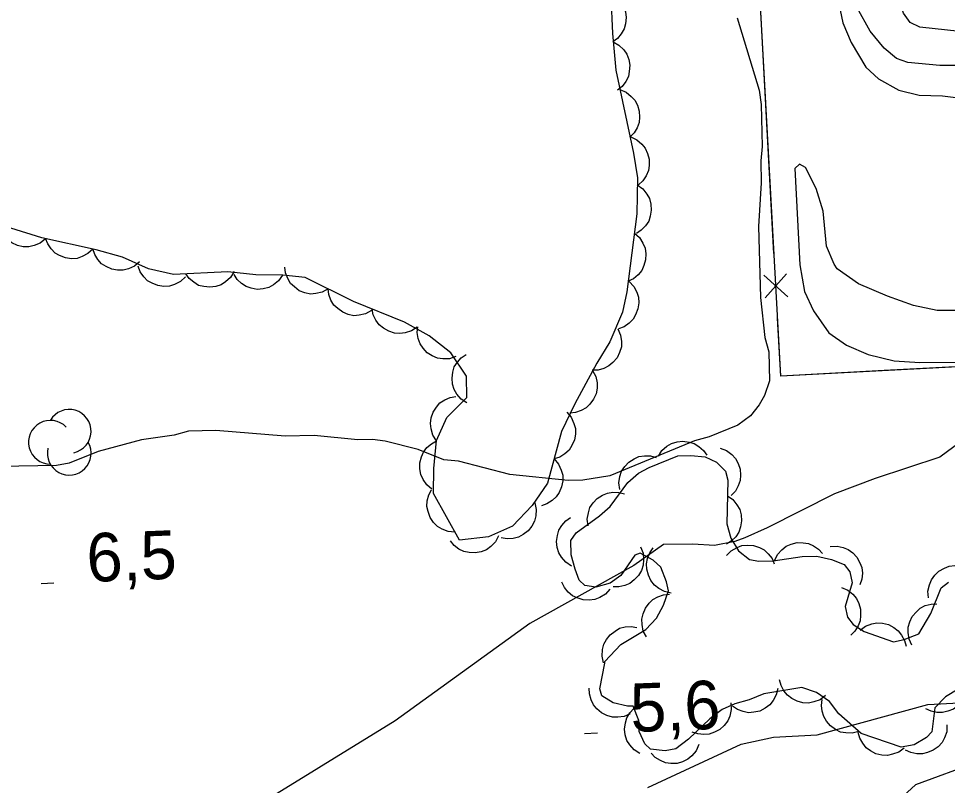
# Model space of a CAD drawing. Extents: x 336540 to 340074, y 5572036 to 5573747.
# Drawn here: x 337418.4 to 337475.9, y 5572898.9 to 5572946.4 of the extents above; entities that cross this region are included whole.
import ezdxf

# ---------------------------------------------------------------- set-up
doc = ezdxf.new("R2010")
doc.units = 0
for name, color, linetype in [('Niveau 2', 7, 'Continuous'), ('Niveau 27', 7, 'Continuous'), ('Niveau 3', 7, 'Continuous'), ('Niveau 37', 7, 'Continuous'), ('Niveau 44', 7, 'Continuous')]:
    doc.layers.add(name, color=color, linetype=linetype)

msp = doc.modelspace()

# ---------------------------------------------------------------- linework, layer by layer
at = {"layer": 'Niveau 2'}
for points in [[(337474.16, 5572945.83), (337473.56, 5572946.13), (337473.14, 5572946.71), (337472.76, 5572947.92), (337471.83, 5572955.57), (337471.35, 5572965.74), (337471.34, 5572968.84), (337470.32, 5572980.1)], [(337477.86, 5572943.47), (337475.4, 5572943.47), (337473.42, 5572943.65), (337472.72, 5572943.9), (337471.95, 5572944.54), (337471.08, 5572945.58), (337470.27, 5572947.03)], [(337462.86, 5572946.42), (337464.21, 5572941.94), (337464.34, 5572941.05), (337464.4, 5572938.46), (337464.31, 5572937.56), (337464.34, 5572936.2), (337464.18, 5572933.5), (337464.29, 5572929.11), (337464.57, 5572926.64), (337464.82, 5572925.75), (337464.86, 5572923.95), (337464.54, 5572923.04), (337464.22, 5572922.47), (337463.67, 5572921.78), (337462.9, 5572921.2), (337461.11, 5572920.48), (337460.22, 5572920.23), (337454.98, 5572918.08), (337453.3, 5572917.81), (337452.4, 5572917.79), (337448.79, 5572918.16), (337445.62, 5572918.98), (337444.71, 5572919.07), (337443.12, 5572919.71), (337441.08, 5572920.22), (337440.29, 5572920.32), (337439.39, 5572920.3), (337436.68, 5572920.57), (337434.88, 5572920.53), (337430.6, 5572920.87), (337428.91, 5572920.83), (337428.02, 5572920.59), (337426, 5572920.31), (337423.31, 5572919.57), (337421.53, 5572918.86), (337420.74, 5572918.72), (337417.25, 5572918.64)], [(337476.63, 5572945.56), (337474.16, 5572945.83)], [(337476.41, 5572928.31), (337475.22, 5572928.3), (337473.76, 5572928.62), (337472.15, 5572929.18), (337470.37, 5572929.96), (337469.05, 5572930.89), (337468.86, 5572931.16), (337468.38, 5572932.28), (337468.18, 5572934.44), (337467.75, 5572935.85), (337467.09, 5572937.15), (337466.7, 5572937.35), (337466.43, 5572937.1), (337466.73, 5572931.12), (337467.01, 5572929.47), (337467.58, 5572928.29), (337468.52, 5572926.93), (337469.61, 5572926.15), (337470.95, 5572925.58), (337472.57, 5572925.19), (337474.15, 5572925.09), (337476.41, 5572925.1)], [(337477.9, 5572921.08), (337475.39, 5572919.22), (337471.4, 5572917.9), (337468.87, 5572916.96), (337464.7, 5572914.86), (337463.32, 5572914.24), (337462.71, 5572914.01), (337461.45, 5572913.77), (337460.11, 5572913.85), (337458.3, 5572913.82), (337456.46, 5572912.53)], [(337456.46, 5572912.53), (337450.02, 5572908.93), (337441.7, 5572902.91), (337427.25, 5572894.03)], [(337457.32, 5572898.78), (337463.09, 5572901.46), (337465.1, 5572901.9), (337467.8, 5572902.04), (337474.64, 5572903.92), (337478.52, 5572904.12), (337479.9, 5572903.85), (337480.78, 5572903.05), (337480.64, 5572902.7), (337479.52, 5572901.45), (337477.71, 5572900.36), (337473.89, 5572898.96), (337472.91, 5572898.06)]]:
    msp.add_lwpolyline(points, dxfattribs=at)
at = {"layer": 'Niveau 27'}
msp.add_lwpolyline([(337468.86, 5572948.67), (337469.39, 5572946.1), (337469.91, 5572944.88), (337470.81, 5572943.37), (337471.59, 5572942.64), (337472.86, 5572941.93), (337474.11, 5572941.63), (337475.55, 5572941.59), (337477.36, 5572941.36)], dxfattribs=at)
at = {"layer": 'Niveau 3'}
for p, q in [((337419.78, 5572911.42), (337420.58, 5572911.46)), ((337453.41, 5572902.13), (337454.21, 5572902.17))]:
    msp.add_line(p, q, dxfattribs=at)
at = {"layer": 'Niveau 37'}
for p, q in [((337465.99, 5572929.15), (337464.5, 5572930.49)), ((337465.91, 5572930.57), (337464.58, 5572929.08))]:
    msp.add_line(p, q, dxfattribs=at)
for points in [[(337543.85, 5572928.37), (337465.55, 5572924.24), (337460.25, 5573020.74), (337583.41, 5573028.11), (337588.84, 5572931.19), (337559.32, 5572929.42), (337558.81, 5572938.85), (337543.51, 5572937.69), (337543.85, 5572928.37)], [(337464.59, 5572941.8), (337464.04, 5572951.79)], [(337465.13, 5572931.82), (337464.59, 5572941.8)], [(337471.95, 5572924.58), (337465.55, 5572924.24), (337465.35, 5572927.83)], [(337481.94, 5572925.1), (337471.95, 5572924.58)]]:
    msp.add_lwpolyline(points, dxfattribs=at)
at = {"layer": 'Niveau 44'}
for points in [[(337455.02, 5572947.93), (337455.38, 5572947.71), (337455.65, 5572947.4), (337455.83, 5572947.13), (337455.94, 5572946.79), (337455.98, 5572946.43), (337455.94, 5572946.05), (337455.86, 5572945.73), (337455.68, 5572945.43), (337455.44, 5572945.14), (337455.15, 5572944.93)], [(337455.03, 5572947.77), (337455.13, 5572945.44), (337455.34, 5572943.18), (337456.43, 5572938.04), (337456.68, 5572936.51), (337456.64, 5572934.28), (337456.03, 5572929.46), (337455.75, 5572928.19), (337454.97, 5572926.36), (337454.16, 5572925.05), (337452.8, 5572922.52), (337451.99, 5572920.81), (337451.12, 5572917.61), (337450.17, 5572916.23)], [(337455.18, 5572944.93), (337455.54, 5572944.73), (337455.83, 5572944.44), (337456.02, 5572944.17), (337456.15, 5572943.84), (337456.21, 5572943.48), (337456.18, 5572943.1), (337456.12, 5572942.78), (337455.96, 5572942.47), (337455.73, 5572942.17), (337455.45, 5572941.94)], [(337455.6, 5572941.97), (337455.98, 5572941.81), (337456.3, 5572941.55), (337456.53, 5572941.31), (337456.69, 5572941), (337456.79, 5572940.64), (337456.81, 5572940.26), (337456.79, 5572939.94), (337456.66, 5572939.61), (337456.47, 5572939.29), (337456.22, 5572939.03)], [(337456.27, 5572939.04), (337456.65, 5572938.86), (337456.95, 5572938.59), (337457.16, 5572938.34), (337457.31, 5572938.02), (337457.4, 5572937.66), (337457.4, 5572937.28), (337457.36, 5572936.96), (337457.22, 5572936.64), (337457.01, 5572936.33), (337456.75, 5572936.08)], [(337456.67, 5572936.07), (337457.01, 5572935.83), (337457.26, 5572935.51), (337457.43, 5572935.23), (337457.52, 5572934.89), (337457.54, 5572934.52), (337457.47, 5572934.14), (337457.38, 5572933.83), (337457.18, 5572933.54), (337456.92, 5572933.27), (337456.62, 5572933.07)], [(337450.17, 5572916.23), (337448.96, 5572914.96), (337447.47, 5572914.29), (337445.67, 5572914.1), (337444.06, 5572916.98), (337444.09, 5572918.52), (337444.25, 5572920.26), (337444.88, 5572921.69), (337446.12, 5572922.92), (337446.1, 5572924.23), (337445.14, 5572925.69), (337443.8, 5572926.74), (337442.27, 5572927.59), (337439.11, 5572928.86), (337436.13, 5572930.35), (337434.74, 5572930.48), (337433.07, 5572930.51), (337431.33, 5572930.69), (337427.98, 5572930.54), (337426.43, 5572930.89), (337424.83, 5572931.6), (337423.19, 5572932.06), (337419.83, 5572932.8), (337416.3, 5572933.89)], [(337420.05, 5572932.73), (337419.73, 5572932.47), (337419.35, 5572932.32), (337419.03, 5572932.24), (337418.68, 5572932.25), (337418.32, 5572932.33), (337417.97, 5572932.5), (337417.7, 5572932.68), (337417.48, 5572932.95), (337417.29, 5572933.27), (337417.19, 5572933.62)], [(337456.49, 5572933.08), (337456.8, 5572932.81), (337457.02, 5572932.46), (337457.15, 5572932.16), (337457.2, 5572931.81), (337457.18, 5572931.44), (337457.07, 5572931.08), (337456.95, 5572930.78), (337456.72, 5572930.51), (337456.43, 5572930.27), (337456.11, 5572930.11)], [(337422.99, 5572932.1), (337422.68, 5572931.82), (337422.32, 5572931.64), (337422.01, 5572931.53), (337421.66, 5572931.51), (337421.29, 5572931.56), (337420.93, 5572931.7), (337420.65, 5572931.86), (337420.4, 5572932.11), (337420.19, 5572932.42), (337420.06, 5572932.75)], [(337425.88, 5572931.31), (337425.56, 5572931.04), (337425.19, 5572930.88), (337424.87, 5572930.79), (337424.52, 5572930.79), (337424.15, 5572930.86), (337423.81, 5572931.02), (337423.53, 5572931.19), (337423.3, 5572931.46), (337423.1, 5572931.77), (337422.99, 5572932.12)], [(337428.71, 5572930.38), (337428.41, 5572930.09), (337428.04, 5572929.91), (337427.73, 5572929.8), (337427.38, 5572929.79), (337427.01, 5572929.84), (337426.66, 5572929.99), (337426.37, 5572930.14), (337426.13, 5572930.39), (337425.92, 5572930.7), (337425.78, 5572931.04)], [(337431.72, 5572930.71), (337431.51, 5572930.35), (337431.2, 5572930.08), (337430.93, 5572929.9), (337430.59, 5572929.79), (337430.23, 5572929.74), (337429.85, 5572929.79), (337429.53, 5572929.86), (337429.23, 5572930.05), (337428.94, 5572930.28), (337428.73, 5572930.57)], [(337437.54, 5572929.64), (337437.18, 5572929.44), (337436.78, 5572929.35), (337436.45, 5572929.32), (337436.11, 5572929.39), (337435.76, 5572929.53), (337435.46, 5572929.76), (337435.21, 5572929.98), (337435.04, 5572930.28), (337434.91, 5572930.63), (337434.86, 5572930.99)], [(337434.72, 5572930.48), (337434.48, 5572930.14), (337434.16, 5572929.89), (337433.87, 5572929.72), (337433.53, 5572929.64), (337433.16, 5572929.61), (337432.78, 5572929.68), (337432.47, 5572929.78), (337432.18, 5572929.98), (337431.91, 5572930.23), (337431.72, 5572930.53)], [(337456.17, 5572930.1), (337456.46, 5572929.79), (337456.64, 5572929.43), (337456.75, 5572929.12), (337456.76, 5572928.77), (337456.71, 5572928.4), (337456.57, 5572928.04), (337456.42, 5572927.76), (337456.16, 5572927.51), (337455.86, 5572927.3), (337455.52, 5572927.17)], [(337440.23, 5572928.3), (337439.86, 5572928.1), (337439.47, 5572928.01), (337439.14, 5572927.98), (337438.79, 5572928.05), (337438.45, 5572928.19), (337438.14, 5572928.42), (337437.9, 5572928.63), (337437.72, 5572928.94), (337437.59, 5572929.29), (337437.54, 5572929.64)], [(337443.05, 5572927.28), (337442.71, 5572927.04), (337442.32, 5572926.92), (337441.99, 5572926.87), (337441.64, 5572926.91), (337441.29, 5572927.02), (337440.96, 5572927.22), (337440.7, 5572927.42), (337440.5, 5572927.71), (337440.34, 5572928.04), (337440.27, 5572928.39)], [(337445.45, 5572925.45), (337445.05, 5572925.32), (337444.64, 5572925.32), (337444.31, 5572925.35), (337443.99, 5572925.49), (337443.68, 5572925.69), (337443.42, 5572925.98), (337443.23, 5572926.24), (337443.12, 5572926.57), (337443.06, 5572926.94), (337443.09, 5572927.3)], [(337455.47, 5572927.16), (337455.64, 5572926.78), (337455.69, 5572926.38), (337455.69, 5572926.05), (337455.58, 5572925.71), (337455.42, 5572925.38), (337455.16, 5572925.09), (337454.92, 5572924.87), (337454.6, 5572924.72), (337454.25, 5572924.62), (337453.89, 5572924.61)], [(337446.13, 5572922.59), (337445.78, 5572922.82), (337445.51, 5572923.13), (337445.34, 5572923.41), (337445.24, 5572923.75), (337445.21, 5572924.11), (337445.26, 5572924.49), (337445.35, 5572924.81), (337445.54, 5572925.11), (337445.78, 5572925.38), (337446.08, 5572925.59)], [(337453.91, 5572924.59), (337454.11, 5572924.22), (337454.18, 5572923.82), (337454.2, 5572923.49), (337454.12, 5572923.15), (337453.97, 5572922.81), (337453.74, 5572922.51), (337453.51, 5572922.28), (337453.2, 5572922.11), (337452.85, 5572921.99), (337452.49, 5572921.95)], [(337444.24, 5572920.24), (337444.02, 5572920.59), (337443.91, 5572920.98), (337443.87, 5572921.31), (337443.92, 5572921.66), (337444.04, 5572922.01), (337444.25, 5572922.33), (337444.46, 5572922.58), (337444.76, 5572922.77), (337445.1, 5572922.92), (337445.45, 5572922.98)], [(337452.32, 5572922.01), (337452.59, 5572921.7), (337452.75, 5572921.32), (337452.85, 5572921.01), (337452.84, 5572920.66), (337452.78, 5572920.29), (337452.62, 5572919.94), (337452.45, 5572919.66), (337452.19, 5572919.43), (337451.87, 5572919.23), (337451.53, 5572919.12)], [(337443.97, 5572917.25), (337443.65, 5572917.51), (337443.42, 5572917.85), (337443.28, 5572918.15), (337443.22, 5572918.5), (337443.22, 5572918.87), (337443.32, 5572919.24), (337443.44, 5572919.54), (337443.66, 5572919.82), (337443.93, 5572920.06), (337444.25, 5572920.24)], [(337457.98, 5572919.28), (337458.2, 5572919.63), (337458.51, 5572919.9), (337458.79, 5572920.07), (337459.13, 5572920.17), (337459.5, 5572920.21), (337459.88, 5572920.16), (337460.19, 5572920.08), (337460.49, 5572919.89), (337460.77, 5572919.65), (337460.98, 5572919.36)], [(337461.8, 5572919.78), (337462.19, 5572919.64), (337462.52, 5572919.39), (337462.75, 5572919.15), (337462.91, 5572918.84), (337463.03, 5572918.49), (337463.05, 5572918.11), (337463.04, 5572917.78), (337462.92, 5572917.45), (337462.74, 5572917.13), (337462.49, 5572916.86)], [(337454.66, 5572906.48), (337454.66, 5572906.59), (337455.65, 5572907.63), (337457.2, 5572908.57), (337457.86, 5572909.26), (337458.29, 5572910.06), (337458.61, 5572910.96), (337458.48, 5572911.52), (337458.12, 5572912.42), (337457.66, 5572912.86), (337456.86, 5572913.29), (337456.53, 5572913.17), (337455.66, 5572911.91), (337454.99, 5572911.44), (337454.1, 5572911.19), (337453.42, 5572911.29), (337453.08, 5572911.62), (337452.83, 5572912.29), (337452.59, 5572913.18), (337452.57, 5572914.08), (337452.89, 5572914.54), (337454.33, 5572915.59), (337454.99, 5572916.17), (337456.08, 5572917.66), (337456.74, 5572918.24), (337457.41, 5572918.59), (337459.19, 5572919.31), (337459.98, 5572919.33), (337460.88, 5572919.24), (337461.57, 5572918.91), (337462.14, 5572918.36), (337462.27, 5572917.81), (337462.22, 5572915.1), (337462.47, 5572914.21), (337462.94, 5572913.43), (337463.62, 5572912.89), (337464.19, 5572912.79), (337465.09, 5572912.81), (337466.88, 5572913.08), (337467.78, 5572913.1), (337468.69, 5572912.89), (337469.48, 5572912.58), (337469.83, 5572912.13), (337469.96, 5572911.46), (337469.54, 5572909.99), (337469.67, 5572909.32), (337470.02, 5572908.87), (337470.71, 5572908.44), (337472.52, 5572907.81), (337473.19, 5572907.94), (337474.09, 5572908.3), (337474.84, 5572909.55), (337475.48, 5572911.14), (337475.92, 5572911.49)], [(337455.59, 5572917.23), (337455.53, 5572917.64), (337455.6, 5572918.04), (337455.7, 5572918.36), (337455.9, 5572918.65), (337456.15, 5572918.92), (337456.48, 5572919.12), (337456.77, 5572919.26), (337457.12, 5572919.31), (337457.49, 5572919.3), (337457.84, 5572919.21)], [(337451.53, 5572919.12), (337451.8, 5572918.8), (337451.97, 5572918.43), (337452.06, 5572918.11), (337452.06, 5572917.76), (337451.99, 5572917.4), (337451.83, 5572917.05), (337451.66, 5572916.77), (337451.4, 5572916.54), (337451.08, 5572916.34), (337450.74, 5572916.22)], [(337445.39, 5572914.59), (337444.98, 5572914.63), (337444.6, 5572914.78), (337444.31, 5572914.94), (337444.07, 5572915.19), (337443.86, 5572915.5), (337443.73, 5572915.86), (337443.66, 5572916.18), (337443.68, 5572916.53), (337443.77, 5572916.89), (337443.93, 5572917.21)], [(337453.63, 5572914.97), (337453.58, 5572915.39), (337453.65, 5572915.79), (337453.74, 5572916.11), (337453.94, 5572916.4), (337454.2, 5572916.66), (337454.52, 5572916.87), (337454.82, 5572917.01), (337455.16, 5572917.06), (337455.54, 5572917.05), (337455.88, 5572916.96)], [(337462.25, 5572916.84), (337462.59, 5572916.6), (337462.84, 5572916.28), (337463.01, 5572915.99), (337463.09, 5572915.65), (337463.12, 5572915.28), (337463.05, 5572914.91), (337462.95, 5572914.59), (337462.76, 5572914.3), (337462.5, 5572914.04), (337462.2, 5572913.84)], [(337450.33, 5572916.4), (337450.42, 5572915.99), (337450.39, 5572915.59), (337450.32, 5572915.27), (337450.15, 5572914.96), (337449.92, 5572914.67), (337449.61, 5572914.44), (337449.33, 5572914.27), (337448.99, 5572914.19), (337448.62, 5572914.17), (337448.26, 5572914.23)], [(337452.61, 5572912.49), (337452.25, 5572912.72), (337451.99, 5572913.03), (337451.81, 5572913.31), (337451.72, 5572913.64), (337451.68, 5572914.01), (337451.73, 5572914.39), (337451.81, 5572914.71), (337452, 5572915), (337452.25, 5572915.28), (337452.54, 5572915.49)], [(337448.09, 5572914.36), (337447.9, 5572913.99), (337447.61, 5572913.7), (337447.35, 5572913.5), (337447.02, 5572913.37), (337446.65, 5572913.3), (337446.27, 5572913.33), (337445.95, 5572913.38), (337445.64, 5572913.54), (337445.34, 5572913.77), (337445.11, 5572914.04)], [(337456.88, 5572913.68), (337457.03, 5572913.29), (337457.06, 5572912.88), (337457.04, 5572912.55), (337456.93, 5572912.22), (337456.74, 5572911.9), (337456.48, 5572911.63), (337456.22, 5572911.42), (337455.9, 5572911.29), (337455.54, 5572911.21), (337455.18, 5572911.21)], [(337458.76, 5572910.82), (337458.35, 5572910.91), (337458, 5572911.11), (337457.73, 5572911.31), (337457.52, 5572911.59), (337457.36, 5572911.92), (337457.27, 5572912.29), (337457.24, 5572912.62), (337457.31, 5572912.96), (337457.44, 5572913.31), (337457.65, 5572913.61)], [(337462.2, 5572913.14), (337462.49, 5572913.44), (337462.85, 5572913.64), (337463.15, 5572913.76), (337463.5, 5572913.79), (337463.87, 5572913.76), (337464.23, 5572913.63), (337464.53, 5572913.49), (337464.78, 5572913.24), (337465.01, 5572912.95), (337465.15, 5572912.62)], [(337465.17, 5572912.82), (337465.35, 5572913.2), (337465.62, 5572913.5), (337465.88, 5572913.71), (337466.2, 5572913.85), (337466.56, 5572913.94), (337466.94, 5572913.93), (337467.26, 5572913.89), (337467.58, 5572913.74), (337467.89, 5572913.53), (337468.13, 5572913.27)], [(337468.61, 5572913.7), (337469.03, 5572913.72), (337469.42, 5572913.63), (337469.73, 5572913.51), (337470.01, 5572913.3), (337470.26, 5572913.03), (337470.45, 5572912.69), (337470.57, 5572912.39), (337470.6, 5572912.04), (337470.56, 5572911.67), (337470.45, 5572911.33)], [(337474.7, 5572910.52), (337474.66, 5572910.93), (337474.75, 5572911.33), (337474.87, 5572911.64), (337475.08, 5572911.92), (337475.34, 5572912.18), (337475.68, 5572912.36), (337475.98, 5572912.49), (337476.33, 5572912.52), (337476.7, 5572912.49), (337477.04, 5572912.38)], [(337454.98, 5572911.06), (337454.7, 5572910.75), (337454.35, 5572910.54), (337454.05, 5572910.42), (337453.7, 5572910.38), (337453.33, 5572910.4), (337452.96, 5572910.52), (337452.67, 5572910.65), (337452.4, 5572910.88), (337452.17, 5572911.17), (337452.01, 5572911.5)], [(337469.31, 5572911.16), (337469.7, 5572911), (337470.01, 5572910.74), (337470.23, 5572910.49), (337470.38, 5572910.18), (337470.49, 5572909.82), (337470.49, 5572909.44), (337470.47, 5572909.11), (337470.33, 5572908.79), (337470.14, 5572908.47), (337469.88, 5572908.22)], [(337457.24, 5572908.1), (337457.04, 5572908.47), (337456.97, 5572908.87), (337456.95, 5572909.2), (337457.03, 5572909.54), (337457.18, 5572909.88), (337457.41, 5572910.19), (337457.64, 5572910.42), (337457.95, 5572910.59), (337458.3, 5572910.71), (337458.66, 5572910.75)], [(337473.66, 5572907.59), (337473.49, 5572907.97), (337473.43, 5572908.37), (337473.43, 5572908.7), (337473.53, 5572909.04), (337473.69, 5572909.37), (337473.94, 5572909.66), (337474.17, 5572909.89), (337474.49, 5572910.04), (337474.85, 5572910.14), (337475.21, 5572910.16)], [(337470.46, 5572908.53), (337470.8, 5572908.78), (337471.18, 5572908.91), (337471.5, 5572908.98), (337471.85, 5572908.96), (337472.21, 5572908.87), (337472.55, 5572908.68), (337472.82, 5572908.49), (337473.03, 5572908.21), (337473.2, 5572907.89), (337473.3, 5572907.54)], [(337454.58, 5572906.51), (337454.49, 5572906.92), (337454.53, 5572907.32), (337454.6, 5572907.65), (337454.77, 5572907.95), (337455, 5572908.24), (337455.3, 5572908.47), (337455.58, 5572908.64), (337455.93, 5572908.72), (337456.3, 5572908.74), (337456.65, 5572908.68)], [(337476.53, 5572904.87), (337475.75, 5572904.4), (337475.09, 5572903.71), (337474.9, 5572902.24), (337474.57, 5572901.89), (337473.8, 5572901.42), (337473.01, 5572901.29), (337470.52, 5572902.13), (337469.14, 5572903.34), (337468.56, 5572904.11), (337467.76, 5572904.66), (337466.85, 5572904.97), (337464.5, 5572904.58), (337463.6, 5572904.22), (337462.71, 5572903.97), (337461.93, 5572903.62), (337461.16, 5572903.04), (337459.84, 5572901.77), (337459.06, 5572901.18), (337458.39, 5572901.06), (337457.49, 5572901.15), (337457.14, 5572901.48), (337456.79, 5572902.26), (337456.77, 5572902.93), (337456.41, 5572903.82), (337456.07, 5572903.81), (337455.17, 5572904.02), (337454.48, 5572904.45), (337454.36, 5572904.9), (337454.66, 5572906.48)], [(337468.31, 5572904.47), (337467.98, 5572904.22), (337467.6, 5572904.08), (337467.27, 5572904.01), (337466.92, 5572904.03), (337466.56, 5572904.12), (337466.23, 5572904.3), (337465.96, 5572904.49), (337465.74, 5572904.77), (337465.57, 5572905.09), (337465.47, 5572905.44)], [(337456.24, 5572903.35), (337455.86, 5572903.18), (337455.46, 5572903.13), (337455.13, 5572903.13), (337454.79, 5572903.24), (337454.46, 5572903.41), (337454.17, 5572903.66), (337453.96, 5572903.9), (337453.81, 5572904.22), (337453.71, 5572904.58), (337453.7, 5572904.94)], [(337465.36, 5572904.92), (337465.27, 5572904.52), (337465.07, 5572904.16), (337464.87, 5572903.9), (337464.59, 5572903.69), (337464.26, 5572903.52), (337463.89, 5572903.44), (337463.56, 5572903.4), (337463.22, 5572903.48), (337462.87, 5572903.61), (337462.57, 5572903.81)], [(337477.09, 5572905.21), (337477.07, 5572904.79), (337476.93, 5572904.41), (337476.78, 5572904.11), (337476.53, 5572903.86), (337476.23, 5572903.64), (337475.88, 5572903.5), (337475.56, 5572903.42), (337475.21, 5572903.43), (337474.85, 5572903.51), (337474.52, 5572903.66)], [(337470.38, 5572902.25), (337469.97, 5572902.15), (337469.57, 5572902.16), (337469.24, 5572902.22), (337468.93, 5572902.38), (337468.63, 5572902.6), (337468.39, 5572902.89), (337468.21, 5572903.17), (337468.12, 5572903.51), (337468.08, 5572903.87), (337468.12, 5572904.23)], [(337456.83, 5572900.89), (337456.48, 5572901.11), (337456.21, 5572901.42), (337456.03, 5572901.7), (337455.93, 5572902.04), (337455.89, 5572902.4), (337455.94, 5572902.78), (337456.02, 5572903.1), (337456.21, 5572903.4), (337456.45, 5572903.68), (337456.74, 5572903.89)], [(337462.47, 5572904.03), (337462.49, 5572903.61), (337462.39, 5572903.21), (337462.27, 5572902.91), (337462.05, 5572902.63), (337461.78, 5572902.38), (337461.44, 5572902.21), (337461.13, 5572902.09), (337460.78, 5572902.07), (337460.41, 5572902.1), (337460.07, 5572902.22)], [(337475.83, 5572902.66), (337475.82, 5572902.24), (337475.68, 5572901.86), (337475.53, 5572901.57), (337475.28, 5572901.31), (337474.99, 5572901.09), (337474.63, 5572900.95), (337474.32, 5572900.86), (337473.97, 5572900.88), (337473.6, 5572900.95), (337473.27, 5572901.1)], [(337473.18, 5572901.23), (337472.85, 5572900.98), (337472.47, 5572900.84), (337472.15, 5572900.76), (337471.8, 5572900.79), (337471.44, 5572900.87), (337471.1, 5572901.06), (337470.83, 5572901.24), (337470.62, 5572901.52), (337470.44, 5572901.84), (337470.34, 5572902.19)], [(337460.49, 5572901.44), (337460.32, 5572901.05), (337460.05, 5572900.75), (337459.8, 5572900.53), (337459.48, 5572900.38), (337459.13, 5572900.28), (337458.74, 5572900.28), (337458.42, 5572900.31), (337458.1, 5572900.45), (337457.78, 5572900.65), (337457.53, 5572900.91)]]:
    msp.add_lwpolyline(points, dxfattribs=at)
for centre, start, end in [((337421.525, 5572920.827), 282.26917, 149.72626), ((337420.362, 5572920.151), 44.11537, 269.80396), ((337421.525, 5572919.474), 166.93686, 29.62123)]:
    msp.add_arc(centre, 1.353, start, end, dxfattribs=at)

# ---------------------------------------------------------------- texts
at = {"layer": 'Niveau 3'}
for s, p in [('6,5    ', (337422.65, 5572911.5)), ('5,6    ', (337456.29, 5572902.21))]:
    msp.add_text(s, height=2.9999, rotation=2.27627, dxfattribs=at).set_placement(p)

doc.saveas('drawing.dxf')
